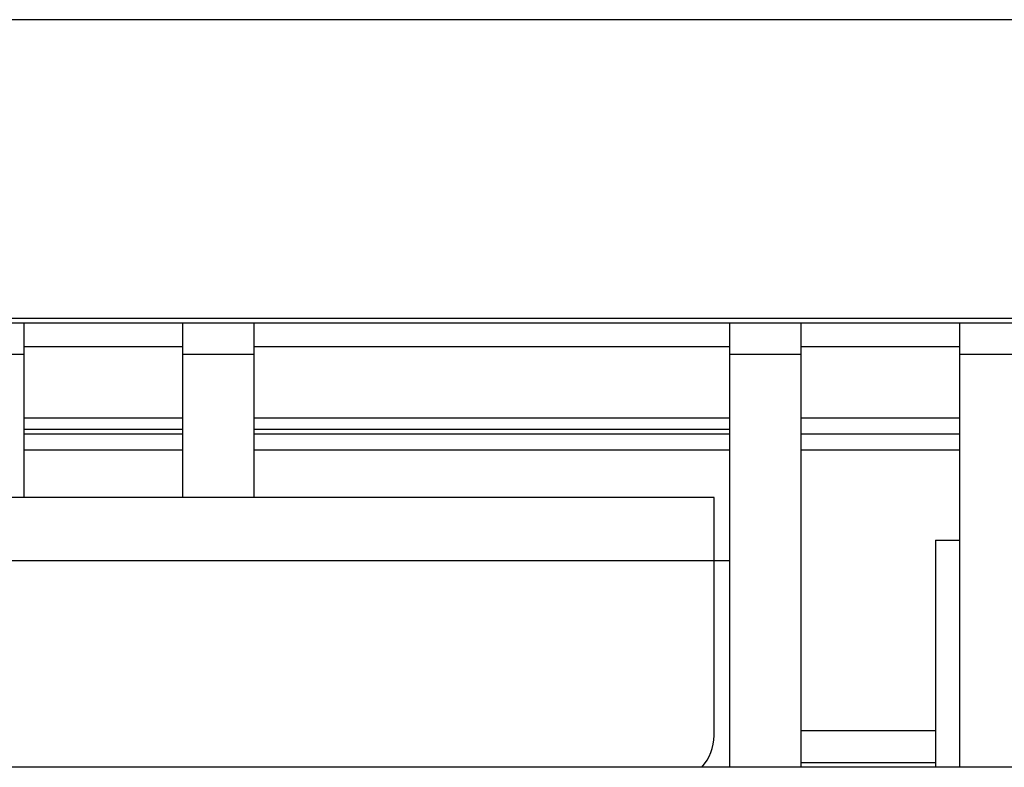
# Model space of a CAD drawing. Header units: millimetres. Extents: x 1117 to 38156, y -1945 to 7303.
# Tile 339 of 656: x 13185 to 13248, y 2126 to 2173. Entities that reach past the tile are written whole.
import ezdxf

# ---------------------------------------------------------------- set-up
doc = ezdxf.new("R2010")
doc.units = ezdxf.units.MM

msp = doc.modelspace()

# ---------------------------------------------------------------- linework, layer by layer
at = {"color": 7, "linetype": 'Continuous'}
for p, q in [((13295.179, 2172.818), (13156.179, 2172.818)), ((13158.179, 2154.018), (13295.179, 2154.018)), ((12985.179, 2153.718), (13295.179, 2153.718)), ((13185.729, 2142.718), (13185.729, 2153.718)), ((13195.729, 2142.718), (13195.729, 2153.718)), ((13200.229, 2142.718), (13200.229, 2153.718)), ((13230.229, 2125.718), (13230.229, 2153.718)), ((13234.729, 2125.718), (13234.729, 2153.718)), ((13244.729, 2125.718), (13244.729, 2153.718)), ((13185.729, 2152.218), (13195.729, 2152.218)), ((13200.229, 2152.218), (13230.229, 2152.218)), ((13234.729, 2152.218), (13244.729, 2152.218)), ((13185.729, 2151.718), (13181.229, 2151.718)), ((13200.229, 2151.718), (13195.729, 2151.718)), ((13234.729, 2151.718), (13230.229, 2151.718)), ((13249.229, 2151.718), (13244.729, 2151.718)), ((13195.729, 2147.718), (13185.729, 2147.718)), ((13230.229, 2147.718), (13200.229, 2147.718)), ((13244.729, 2147.718), (13234.729, 2147.718)), ((13185.729, 2147.018), (13195.729, 2147.018)), ((13185.729, 2146.718), (13195.729, 2146.718)), ((13200.229, 2147.018), (13230.229, 2147.018)), ((13200.229, 2146.718), (13230.229, 2146.718)), ((13234.729, 2146.718), (13244.729, 2146.718)), ((13185.729, 2145.718), (13195.729, 2145.718)), ((13200.229, 2145.718), (13230.229, 2145.718)), ((13234.729, 2145.718), (13244.729, 2145.718)), ((13229.229, 2142.718), (13152.229, 2142.718)), ((13229.229, 2127.718), (13229.229, 2142.718)), ((13243.179, 2140.018), (13243.179, 2125.718)), ((13243.179, 2140.018), (13244.729, 2140.018)), ((13229.229, 2138.718), (13152.229, 2138.718)), ((13230.229, 2138.718), (13229.229, 2138.718)), ((13234.729, 2128.018), (13243.179, 2128.018)), ((13234.729, 2126.018), (13243.179, 2126.018)), ((13285.179, 2125.718), (12995.179, 2125.718))]:
    msp.add_line(p, q, dxfattribs=at)
msp.add_arc((13226.229, 2127.718), 3, 317.93243, 0, dxfattribs=at)

doc.saveas('drawing.dxf')
